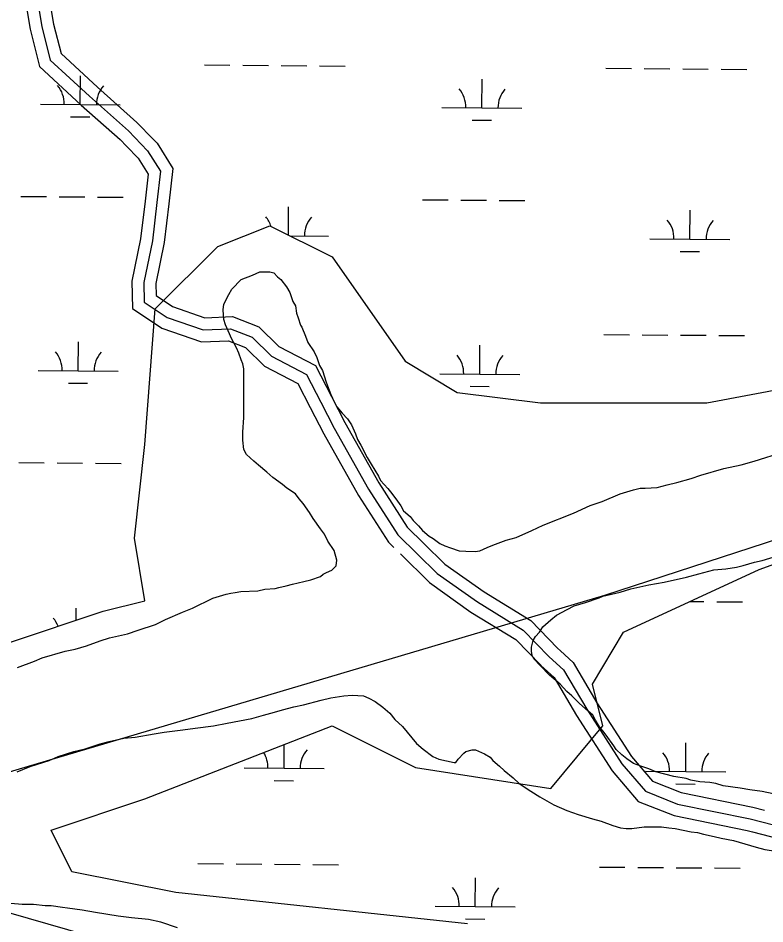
# Model space of a CAD drawing. Extents: x 3271442 to 3309282, y 752266 to 777610.
# Drawn here: x 3304236 to 3305169, y 766791 to 767923 of the extents above; entities that cross this region are included whole.
import ezdxf

# ---------------------------------------------------------------- set-up
doc = ezdxf.new("R2010")
doc.units = 0
for name, color, linetype in [('V-ROAD-CNTR', 7, 'Continuous'), ('V-SITE-VEGE', 7, 'Continuous'), ('V-UTIL-LINE', 7, 'Continuous'), ('V-WETL-SWMP', 7, 'Continuous')]:
    doc.layers.add(name, color=color, linetype=linetype)

msp = doc.modelspace()

# ---------------------------------------------------------------- linework, layer by layer
at = {"layer": 'V-ROAD-CNTR'}
for points in [[(3304131.6, 768340), (3304134.5, 768332.4), (3304135.5, 768278.8), (3304135.2, 768227.6), (3304124.6, 768136.2), (3304124.5, 768100.5), (3304116.8, 768052.7), (3304129.2, 768014.5), (3304142.1, 767995.2), (3304165.1, 767979), (3304193.4, 767972), (3304225.2, 767952.3), (3304246.1, 767935.9), (3304250.7, 767909.1), (3304262.4, 767862.3), (3304314.7, 767814.1), (3304363.3, 767770.9), (3304371, 767762.9)], [(3304164.6, 768327.7), (3304165.5, 768279), (3304165.2, 768225.8), (3304154.6, 768134.4), (3304154.5, 768098.1), (3304147.5, 768055.1), (3304156.4, 768027.8), (3304164, 768016.5), (3304177.7, 768006.8), (3304205.2, 768000), (3304242.4, 767976.9), (3304273.7, 767952.4), (3304280, 767915.3), (3304289.4, 767878.3), (3304334.8, 767836.3), (3304384.1, 767792.5), (3304404.4, 767771.4)], [(3304259.9, 767944.1), (3304265.4, 767912.2), (3304275.9, 767870.3), (3304324.8, 767825.2), (3304373.7, 767781.7), (3304397.4, 767757.1), (3304413.6, 767731.3), (3304409.2, 767692.5), (3304403.5, 767644.5), (3304393, 767592.6), (3304393.4, 767567.9), (3304421.9, 767548.8), (3304466.9, 767533.3), (3304501.1, 767534.7), (3304528.2, 767524.2), (3304552.5, 767500.2), (3304596.3, 767477.4), (3304613.9, 767443), (3304630.8, 767410.3), (3304673.7, 767334.1), (3304710.3, 767277.3), (3304759.5, 767228.9), (3304810, 767193.3), (3304867, 767158.2), (3304899.5, 767124.9), (3304917.4, 767108.3), (3304946.3, 767059.4), (3304990.4, 766991.1), (3305019.7, 766956.7), (3305059.9, 766940.7), (3305150.4, 766922.4), (3305237.9, 766899.8)], [(3304404.4, 767771.4), (3304409.3, 767766.3), (3304429.1, 767734.8), (3304424, 767690.7), (3304418.4, 767642.2), (3304408, 767591.2), (3304408.3, 767576), (3304428.6, 767562.3), (3304469.1, 767548.4), (3304503.6, 767549.8), (3304536.5, 767537.1), (3304561.4, 767512.4), (3304607.4, 767488.5), (3304627.2, 767449.8), (3304644, 767417.5), (3304686.6, 767341.9), (3304722, 767286.9), (3304742.9, 767266.3)], [(3304371, 767762.9), (3304385.6, 767747.8), (3304398.1, 767727.7), (3304394.3, 767694.2), (3304388.7, 767646.9), (3304378, 767593.9), (3304378.6, 767559.8), (3304415.2, 767535.2), (3304464.7, 767518.2), (3304498.6, 767519.6), (3304519.8, 767511.3), (3304543.6, 767487.9), (3304585.1, 767466.3), (3304600.6, 767436.1), (3304617.6, 767403.2), (3304660.9, 767326.4), (3304698.6, 767267.8), (3304705.1, 767261.4)], [(3304742.9, 767266.3), (3304769.1, 767240.5), (3304818.2, 767205.8), (3304876.5, 767170), (3304909.9, 767135.6), (3304913.6, 767132.2)], [(3304713.4, 767253.3), (3304749.8, 767217.4), (3304801.7, 767180.7), (3304857.6, 767146.4), (3304889, 767114.1), (3304889.1, 767114)], [(3304913.6, 767132.2), (3304929.2, 767117.8), (3304959.1, 767067.3), (3305002.5, 767000.1), (3305028.7, 766969.2), (3305064.2, 766955.2), (3305153.8, 766937), (3305168.5, 766933.2)], [(3304889.1, 767114), (3304905.6, 767098.7), (3304933.6, 767051.5), (3304978.3, 766982.2), (3305010.7, 766944.1), (3305055.6, 766926.3), (3305147, 766907.7), (3305153.5, 766906)], [(3305153.5, 766906), (3305235.6, 766884.9), (3305299.4, 766881.5), (3305372.3, 766889.7), (3305410.9, 766903.4), (3305457, 766916.4), (3305523.3, 766927.5), (3305553.4, 766929.4)], [(3305331.3, 766680), (3305137.6, 766697.6), (3304901, 766706.5), (3304732.7, 766711.4), (3304647.2, 766713.2), (3304597.7, 766712.6), (3304551, 766717), (3304521, 766722.8), (3304486, 766735.3), (3304396, 766755.5), (3304224.2, 766804.8), (3304058.4, 766846.4), (3303980.1, 766868.3), (3303900.7, 766887.4), (3303827.1, 766906.2), (3303778.3, 766920.7), (3303738.1, 766925), (3303705.4, 766922.8)]]:
    msp.add_lwpolyline(points, dxfattribs=at)
at = {"layer": 'V-SITE-VEGE'}
for p, q in [((3304514.5, 767596.1), (3304528.5, 767601.7)), ((3304528.5, 767601.7), (3304537.6, 767605.9)), ((3304537.6, 767605.9), (3304550.2, 767605.8)), ((3304550.2, 767605.8), (3304555.1, 767604.4)), ((3304555.1, 767604.4), (3304560, 767599.5)), ((3304560, 767599.5), (3304564.2, 767596)), ((3304502.6, 767584.2), (3304514.5, 767596.1)), ((3304564.2, 767596), (3304571.2, 767586.9)), ((3304571.2, 767586.9), (3304575.4, 767579.9)), ((3304492.7, 767565.3), (3304499, 767577.2)), ((3304499, 767577.2), (3304502.6, 767584.2)), ((3304575.4, 767579.9), (3304578.9, 767568.7)), ((3304492, 767558.3), (3304492.7, 767565.3)), ((3304578.9, 767568.7), (3304582.4, 767563.1)), ((3304582.4, 767563.1), (3304583.8, 767553.9)), ((3304492.7, 767546.3), (3304492, 767558.3)), ((3304583.8, 767553.9), (3304585.9, 767548.3)), ((3304494.8, 767539.3), (3304492.7, 767546.3)), ((3304585.9, 767548.3), (3304588.7, 767539.2)), ((3304499.7, 767528.1), (3304494.8, 767539.3)), ((3304588.7, 767539.2), (3304590.1, 767536.4)), ((3304590.1, 767536.4), (3304595, 767525.2)), ((3304502.5, 767522.5), (3304499.7, 767528.1)), ((3304508.8, 767510.6), (3304502.5, 767522.5)), ((3304595, 767525.2), (3304597.8, 767517.5)), ((3304511.6, 767504.3), (3304508.8, 767510.6)), ((3304597.8, 767517.5), (3304605.5, 767505.6)), ((3304514.4, 767495.8), (3304511.6, 767504.3)), ((3304516.5, 767490.9), (3304514.4, 767495.8)), ((3304605.5, 767505.6), (3304609, 767498.6)), ((3304609, 767498.6), (3304612.5, 767488.7)), ((3304517.9, 767484.6), (3304516.5, 767490.9)), ((3304517.8, 767423.7), (3304517.9, 767484.6)), ((3304612.5, 767488.7), (3304616, 767482.4)), ((3304616, 767482.4), (3304620.9, 767467.7)), ((3304620.9, 767467.7), (3304624.4, 767457.9)), ((3304624.4, 767457.9), (3304626.5, 767452.3)), ((3304626.5, 767452.3), (3304630.7, 767443.2)), ((3304630.7, 767443.2), (3304634.2, 767436.9)), ((3304634.2, 767436.9), (3304640.5, 767429.1)), ((3304640.5, 767429.1), (3304647.5, 767422.1)), ((3304516.4, 767405.4), (3304517.8, 767423.7)), ((3304647.5, 767422.1), (3304652.4, 767414.4)), ((3304516.4, 767395.6), (3304516.4, 767405.4)), ((3304652.4, 767414.4), (3304657.3, 767403.2)), ((3304517.8, 767383.7), (3304516.4, 767395.6)), ((3304657.3, 767403.2), (3304660, 767396.2)), ((3304660, 767396.2), (3304664.2, 767389.2)), ((3304521.3, 767377.4), (3304517.8, 767383.7)), ((3304664.2, 767389.2), (3304671.9, 767373.7)), ((3304530.4, 767369), (3304521.3, 767377.4)), ((3304671.9, 767373.7), (3304676.8, 767365.3)), ((3305155.5, 767369), (3305192.7, 767380.9)), ((3304536, 767364.1), (3304530.4, 767369)), ((3304546.5, 767355.6), (3304536, 767364.1)), ((3304676.8, 767365.3), (3304685.9, 767350.6)), ((3305088.9, 767351.6), (3305117.7, 767359.9)), ((3305117.7, 767359.9), (3305139.4, 767364.8)), ((3305139.4, 767364.8), (3305155.5, 767369)), ((3304554.2, 767348.6), (3304546.5, 767355.6)), ((3304566.1, 767340.2), (3304554.2, 767348.6)), ((3304685.9, 767350.6), (3304688.7, 767345)), ((3305077, 767347.4), (3305088.9, 767351.6)), ((3304571.7, 767335.3), (3304566.1, 767340.2)), ((3304688.7, 767345), (3304697.8, 767335.2)), ((3305034.2, 767336.2), (3305046.9, 767339.7)), ((3305046.9, 767339.7), (3305058.8, 767342.5)), ((3305058.8, 767342.5), (3305077, 767347.4)), ((3304582.2, 767328.3), (3304571.7, 767335.3)), ((3304587.1, 767322), (3304582.2, 767328.3)), ((3304697.8, 767335.2), (3304702.7, 767328.8)), ((3304702.7, 767328.8), (3304709.7, 767319)), ((3304965.5, 767318.8), (3304988, 767328.5)), ((3304988, 767328.5), (3305004.8, 767333.4)), ((3305004.8, 767333.4), (3305013.2, 767335.5)), ((3305013.2, 767335.5), (3305019.5, 767335.5)), ((3305019.5, 767335.5), (3305034.2, 767336.2)), ((3304592, 767316.3), (3304587.1, 767322)), ((3304599.7, 767305.1), (3304592, 767316.3)), ((3304709.7, 767319), (3304713.9, 767313.4)), ((3304950.8, 767313.9), (3304965.5, 767318.8)), ((3304604.6, 767297.4), (3304599.7, 767305.1)), ((3304713.9, 767313.4), (3304717.4, 767307.1)), ((3304717.4, 767307.1), (3304725.8, 767300.1)), ((3304891.9, 767289.4), (3304929.8, 767304.1)), ((3304929.8, 767304.1), (3304950.8, 767313.9)), ((3304613.7, 767284.8), (3304604.6, 767297.4)), ((3304725.8, 767300.1), (3304729.3, 767295.2)), ((3304729.3, 767295.2), (3304736.3, 767288.2)), ((3304618.6, 767277.8), (3304613.7, 767284.8)), ((3304736.3, 767288.2), (3304741.2, 767282.6)), ((3304741.2, 767282.6), (3304749.6, 767275.5)), ((3304858.3, 767274), (3304877.9, 767282.4)), ((3304877.9, 767282.4), (3304891.9, 767289.4)), ((3304622.8, 767269.4), (3304618.6, 767277.8)), ((3304630.5, 767257.4), (3304622.8, 767269.4)), ((3304749.6, 767275.5), (3304754.5, 767272.7)), ((3304754.5, 767272.7), (3304762.9, 767266.4)), ((3304828.8, 767264.2), (3304845.6, 767270.5)), ((3304845.6, 767270.5), (3304858.3, 767274)), ((3304634, 767245.5), (3304630.5, 767257.4)), ((3304762.9, 767266.4), (3304769.2, 767263.6)), ((3304769.2, 767263.6), (3304776.2, 767260.8)), ((3304776.2, 767260.8), (3304786.8, 767257.3)), ((3304812.7, 767257.2), (3304821.8, 767261.4)), ((3304821.8, 767261.4), (3304828.8, 767264.2)), ((3304786.8, 767257.3), (3304795.2, 767256.6)), ((3304795.2, 767256.6), (3304807.1, 767256.5)), ((3304807.1, 767256.5), (3304812.7, 767257.2)), ((3304627.6, 767232.9), (3304633.3, 767238.5)), ((3304633.3, 767238.5), (3304634, 767245.5)), ((3304601.7, 767221), (3304613.6, 767225.2)), ((3304613.6, 767225.2), (3304617.1, 767228)), ((3304617.1, 767228), (3304621.3, 767230.1)), ((3304621.3, 767230.1), (3304627.6, 767232.9)), ((3304561.7, 767211.3), (3304570.8, 767213.3)), ((3304570.8, 767213.3), (3304578.6, 767215.4)), ((3304578.6, 767215.4), (3304592.6, 767218.9)), ((3304592.6, 767218.9), (3304601.7, 767221)), ((3304479, 767198), (3304495.8, 767202.9)), ((3304495.8, 767202.9), (3304501.5, 767204.3)), ((3304501.5, 767204.3), (3304507.1, 767205)), ((3304507.1, 767205), (3304514.1, 767206.4)), ((3304514.1, 767206.4), (3304535.1, 767207.1)), ((3304535.1, 767207.1), (3304544.2, 767209.2)), ((3304544.2, 767209.2), (3304556.8, 767209.9)), ((3304556.8, 767209.9), (3304561.7, 767211.3)), ((3304453.8, 767185.4), (3304479, 767198)), ((3304420.1, 767171.5), (3304441.2, 767180.5)), ((3304441.2, 767180.5), (3304453.8, 767185.4)), ((3304407.5, 767165.2), (3304420.1, 767171.5)), ((3304372.4, 767153.3), (3304385.8, 767158.2)), ((3304385.8, 767158.2), (3304407.5, 767165.2)), ((3304321.3, 767138.6), (3304338.1, 767144.9)), ((3304338.1, 767144.9), (3304350, 767148.4)), ((3304350, 767148.4), (3304372.4, 767153.3)), ((3304294.6, 767131.6), (3304307.2, 767134.4)), ((3304307.2, 767134.4), (3304321.3, 767138.6)), ((3304256.1, 767119.1), (3304265.9, 767123.3)), ((3304265.9, 767123.3), (3304294.6, 767131.6)), ((3304235, 767111.4), (3304256.1, 767119.1))]:
    msp.add_line(p, q, dxfattribs=at)
for points in [[(3305179.4, 766953.6), (3305165.4, 766956.4), (3305150, 766958.5), (3305138, 766960.6), (3305117, 766963.4), (3305107.9, 766966.3), (3305100.2, 766967.7), (3305087.6, 766968.4), (3305076.4, 766970.5), (3305070.8, 766972.6), (3305055.4, 766975.4), (3305032.9, 766981.1), (3305023.8, 766984.6), (3305014, 766988.1), (3305004.9, 766991.6), (3304996.5, 766997.2), (3304990.2, 767002.1), (3304983.2, 767009.1), (3304980.4, 767013.4), (3304970.6, 767026.7), (3304966.4, 767032.3), (3304962.2, 767037.2), (3304957.3, 767045.6), (3304953.8, 767051.9), (3304944.7, 767059.6), (3304937, 767066.7), (3304927.9, 767075.8), (3304921.6, 767081.4), (3304913.2, 767090.5), (3304899.9, 767101.7), (3304888, 767113.7), (3304880.3, 767122.1), (3304878.2, 767126.3), (3304877.5, 767131.9), (3304877.5, 767136.8), (3304879.6, 767145.2), (3304882.4, 767150.1), (3304887.3, 767155.7), (3304891.6, 767162), (3304901.4, 767171.1), (3304908.4, 767176.7), (3304921.7, 767183.7), (3304930.8, 767188.6), (3304944.9, 767192.8), (3304961.7, 767198.4), (3304966.6, 767200.5), (3304988.3, 767205.4), (3305001.6, 767209.6), (3305024.1, 767214.5), (3305043, 767217.9), (3305071, 767224.2), (3305086.5, 767228.4), (3305105.4, 767233.3), (3305120.1, 767234.7), (3305133.4, 767236.8), (3305141.8, 767238.9), (3305155.9, 767243), (3305165.7, 767245.1), (3305184.6, 767250.7)], [(3304234.7, 766981.2), (3304250.8, 766987.5), (3304274.6, 766995.2), (3304285.8, 767000.1), (3304305.5, 767006.4), (3304319.5, 767009.8), (3304338.4, 767016.1), (3304349.6, 767018.9), (3304367.9, 767023.1), (3304381.9, 767024.5), (3304405.7, 767028.7), (3304418.3, 767030.8), (3304441.5, 767033.5), (3304456.9, 767035.6), (3304480, 767038.4), (3304496.9, 767041.9), (3304527.7, 767047.5), (3304542.4, 767051.7), (3304551.5, 767054.5), (3304559.2, 767056.5), (3304566.3, 767058.6), (3304580.3, 767062.1), (3304592.2, 767064.9), (3304614.6, 767070.5), (3304626.5, 767073.3), (3304642.7, 767076.1), (3304653.2, 767076.8), (3304667.2, 767076.1), (3304674.2, 767073.2), (3304681.9, 767069), (3304691.7, 767062), (3304700.1, 767054.3), (3304706.4, 767046.6), (3304716.2, 767037.5), (3304733.7, 767016.4), (3304742.1, 767009.4), (3304754, 767000.3), (3304761.7, 766996.8), (3304780.6, 766992.5), (3304782.7, 766992.5), (3304785.6, 766996.7), (3304792.6, 767004.4), (3304795.4, 767006.5), (3304803.1, 767008.6), (3304807.3, 767008.6), (3304818.5, 767003.7), (3304825.5, 766999.5), (3304829, 766995.3), (3304837.4, 766988.3), (3304843, 766982.7), (3304854.2, 766973.5), (3304861.9, 766966.5), (3304876.6, 766956.7), (3304887.8, 766949.7), (3304905.3, 766939.8), (3304921.5, 766932.8), (3304935.5, 766927.9), (3304953.7, 766922.3), (3304964.2, 766919.5), (3304978.9, 766913.8), (3304988.7, 766911), (3304995.7, 766910.3), (3305002.7, 766910.3), (3305018.1, 766912.4), (3305039.9, 766912.4), (3305049, 766911), (3305056.7, 766910.2), (3305077, 766906), (3305084.7, 766905.3), (3305092.4, 766903.2), (3305105.7, 766900.4), (3305114.2, 766898.3), (3305129.6, 766895.4), (3305158.3, 766887), (3305168.8, 766884.2), (3305185.6, 766881.4)], [(3304434.9, 766786.1), (3304413.9, 766793.2), (3304398.5, 766796.7), (3304377.4, 766798.8), (3304360.6, 766800.9), (3304332.6, 766805.2), (3304315.8, 766808), (3304297.6, 766810.8), (3304291.3, 766811.5), (3304277.2, 766813.6), (3304269.5, 766813.7), (3304254.8, 766815.1), (3304240.8, 766815.1), (3304212.1, 766817.9)]]:
    msp.add_lwpolyline(points, dxfattribs=at)
at = {"layer": 'V-UTIL-LINE'}
msp.add_lwpolyline([(3298497.6, 766669.4), (3299624.5, 766649.3), (3300277.5, 766649.3), (3300709.5, 766458.4), (3301030.9, 766357.9), (3301272, 766327.8), (3301593.5, 766368), (3301945.1, 766408.2), (3302296.7, 766448.3), (3302628.2, 766478.5), (3303421.8, 766729.6), (3304054.7, 766930.5), (3304968.8, 767201.8), (3305370.6, 767332.4), (3306174.3, 767623.7), (3306515.8, 767724.1), (3306837.3, 767804.5), (3307028.2, 767874.8)], dxfattribs=at)
at = {"layer": 'V-WETL-SWMP'}
for p, q in [((3304468.5, 767864.3), (3304500.5, 767864)), ((3304516.5, 767863.9), (3304548.5, 767863.6)), ((3304564.4, 767863.5), (3304596.4, 767863.2)), ((3304612.4, 767863.1), (3304644.4, 767862.8)), ((3304970.3, 767860.1), (3305002.3, 767859.9)), ((3305018.3, 767859.7), (3305050.3, 767859.5)), ((3305066.3, 767859.3), (3305098.3, 767859.1)), ((3305114.3, 767858.9), (3305146.3, 767858.7)), ((3304313.4, 767814.8), (3304313.7, 767850.8)), ((3304815.3, 767810.6), (3304815.6, 767846.6)), ((3304263.5, 767815.2), (3304363.4, 767814.4)), ((3304765.3, 767811.1), (3304865.3, 767810.2)), ((3304301.3, 767799.5), (3304325.3, 767799.3)), ((3304803.2, 767795.3), (3304827.2, 767795.1)), ((3304239.1, 767700), (3304271.1, 767699.7)), ((3304287.1, 767699.6), (3304319.1, 767699.3)), ((3304335.1, 767699.2), (3304367.1, 767698.9)), ((3304741, 767695.8), (3304773, 767695.6)), ((3304789, 767695.4), (3304821, 767695.2)), ((3304837, 767695), (3304869, 767694.8)), ((3304573.6, 767651.7), (3304573.8, 767686.8)), ((3305075.4, 767646.6), (3305075.7, 767682.6)), ((3304575.5, 767650.8), (3304623.5, 767650.4)), ((3305025.4, 767647.1), (3305125.4, 767646.2)), ((3305063.3, 767631.3), (3305087.3, 767631.1)), ((3304310.7, 767482.1), (3304311, 767518.1)), ((3304967.6, 767527.5), (3304999.6, 767527.2)), ((3305015.6, 767527.1), (3305047.6, 767526.8)), ((3305063.6, 767526.7), (3305095.6, 767526.4)), ((3305111.6, 767526.3), (3305143.6, 767526)), ((3304812.6, 767478), (3304812.9, 767514)), ((3304260.7, 767482.5), (3304360.7, 767481.7)), ((3304762.6, 767478.4), (3304862.6, 767477.6)), ((3304298.6, 767466.8), (3304322.6, 767466.6)), ((3304800.5, 767462.7), (3304824.5, 767462.5)), ((3304236.4, 767367.3), (3304268.4, 767367)), ((3304284.4, 767366.9), (3304316.3, 767366.6)), ((3304332.3, 767366.5), (3304364.3, 767366.2)), ((3305161.7, 767233.8), (3305447.9, 767337.9)), ((3304992.5, 767155.6), (3305161.7, 767233.8)), ((3305075.3, 767193.9), (3305092.9, 767193.7)), ((3305108.9, 767193.6), (3305140.9, 767193.3)), ((3304308.1, 767170.4), (3304308.3, 767185.5)), ((3304953.5, 767090.5), (3304992.5, 767155.6)), ((3304966.5, 767038.4), (3304953.5, 767090.5)), ((3304394, 766947.3), (3304628.2, 767038.4)), ((3304628.2, 767038.4), (3304732.3, 766986.4)), ((3304901.4, 766960.3), (3304966.5, 767038.4)), ((3304568.1, 766985.4), (3304568.3, 767015.1)), ((3305070, 766981.3), (3305070.2, 767017.3)), ((3304518.1, 766985.9), (3304618.1, 766985)), ((3304732.3, 766986.4), (3304901.4, 766960.3)), ((3305020, 766981.7), (3305120, 766980.9)), ((3304555.9, 766970.1), (3304579.9, 766969.9)), ((3305057.8, 766966), (3305081.8, 766965.8)), ((3304276.9, 766908.2), (3304394, 766947.3)), ((3304302.9, 766856.2), (3304276.9, 766908.2)), ((3304460.2, 766866.3), (3304492.2, 766866)), ((3304508.2, 766865.9), (3304540.2, 766865.6)), ((3304556.2, 766865.5), (3304588.2, 766865.2)), ((3304604.2, 766865.1), (3304636.2, 766864.8)), ((3304962.1, 766862.1), (3304994.1, 766861.9)), ((3305010.1, 766861.7), (3305042.1, 766861.5)), ((3305058.1, 766861.3), (3305090.1, 766861.1)), ((3304433, 766830.1), (3304302.9, 766856.2)), ((3305106.1, 766860.9), (3305138.1, 766860.7)), ((3304807.1, 766812.7), (3304807.4, 766848.7)), ((3304797.3, 766791.1), (3304433, 766830.1)), ((3304757.1, 766813.1), (3304857.1, 766812.2)), ((3304795, 766797.3), (3304819, 766797.1))]:
    msp.add_line(p, q, dxfattribs=at)
msp.add_lwpolyline([(3304224.8, 767142.6), (3304341.9, 767181.7), (3304394, 767194.7), (3304381, 767272.8), (3304394, 767390), (3304407, 767559.3), (3304485.1, 767637.4), (3304550.1, 767663.4), (3304628.2, 767624.4), (3304719.3, 767494.2), (3304784.3, 767455.1), (3304888.4, 767442.1), (3305096.6, 767442.1), (3305304.8, 767481.1), (3305499.9, 767520.2), (3305669.1, 767572.3), (3305786.2, 767663.4), (3305786.2, 767780.6), (3305669.1, 767897.8), (3305630.1, 767949.9)], dxfattribs=at)
for centre, start, end in [((3304258.2, 767815.7), 358.7563, 40.2999), ((3304368.7, 767814.8), 138.7563, 180.2999), ((3304760.1, 767811.6), 358.7563, 40.2999), ((3304870.6, 767810.7), 138.7563, 180.2999), ((3304518.3, 767651.7), 17.9656, 40.2999), ((3304628.8, 767650.8), 138.7563, 180.2999), ((3305020.2, 767647.6), 358.7563, 40.2999), ((3305130.7, 767646.7), 138.7563, 180.2999), ((3304255.5, 767483), 358.7563, 40.2999), ((3304366, 767482.1), 138.7563, 180.2999), ((3304757.4, 767478.9), 358.7563, 40.2999), ((3304867.8, 767478), 138.7563, 180.2999), ((3304252.7, 767150.4), 20.8187, 40.2999), ((3304623.3, 766985.5), 138.7563, 180.2999), ((3304512.8, 766986.4), 358.7563, 32.2067), ((3305014.7, 766982.2), 358.7563, 40.2999), ((3305125.2, 766981.3), 138.7563, 180.2999), ((3304751.9, 766813.6), 358.7563, 40.2999), ((3304862.4, 766812.7), 138.7563, 180.2999)]:
    msp.add_arc(centre, 35.2, start, end, dxfattribs=at)

doc.saveas('drawing.dxf')
